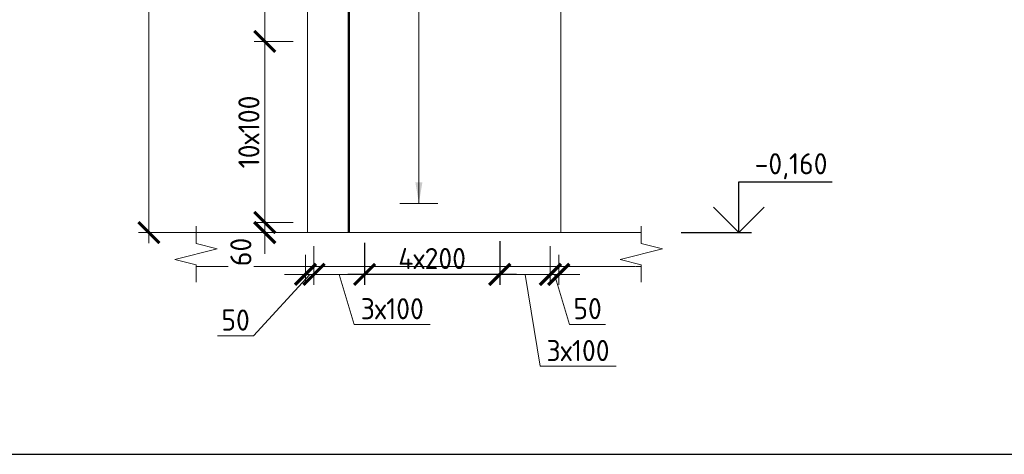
# Model space of a CAD drawing. Header units: millimetres. Extents: x 369815 to 1481759, y -423071 to -27917.
# Tile 260 of 380: x 636666 to 648328, y -139703 to -134557. Entities that reach past the tile are written whole.
import ezdxf
from ezdxf.enums import TextEntityAlignment as Align

# ---------------------------------------------------------------- set-up
doc = ezdxf.new("R2010")
doc.units = ezdxf.units.MM
doc.linetypes.add('01 Штриховая _4 мм_', pattern=[6, 3.5, -2.5])
for name, color, linetype, lineweight in [('AF_Perekritie', 90, 'Continuous', 18), ('AF_Stena', 90, 'Continuous', 18), ('KR_Fundament', 253, 'Continuous', 18), ('АрмСтер', 2, 'Continuous', 50), ('Выноски', 20, 'Continuous', 20), ('размер', 1, 'Continuous', 25), ('РАЗМЕРЫ', 1, 'Continuous', 9), ('Текст', 7, 'Continuous', 25)]:
    doc.layers.add(name, color=color, linetype=linetype, lineweight=lineweight)
doc.layers.add('АрмСтер_атрибуты', color=2, linetype='Continuous', lineweight=0, plot=False)
doc.layers.add('ТОЛСТЫЕ_ОСНОВНЫЕ', color=6, linetype='Continuous')
doc.styles.add('GOST-2.304_Type-B', font='GOST_Common.ttf')
doc.styles.get("Standard").update_dxf_attribs({"font": 'arial.ttf'})
doc.styles.add('Аннотативный', font='arial.ttf')
doc.styles.add('ГОСТ', font='GOST_Common.ttf')
doc.dimstyles.new('мой 25', dxfattribs={"dimscale": 100, "dimtxt": 2.5, "dimasz": 2.5, "dimexe": 1.25, "dimexo": 0.625, "dimtad": 1, "dimdec": 0, "dimlfac": 0.5, "dimtxsty": 'GOST-2.304_Type-B', "dimblk": 'ARCHTICK', "dimcen": 2.5, "dimdle": 1.25, "dimaunit": 1, "dimadec": 1, "dimazin": 2, "dimtfac": 1, "dimtdec": 0, "dimtmove": 1, "dimatfit": 3, "dimfxl": 6, "dimfxlon": 1, "dimtfill": 1, "dimlwd": -1, "dimlwe": -1, "dimarcsym": 0})
doc.dimstyles.new('СПДС', dxfattribs={"dimscale": 100, "dimtxt": 2.5, "dimasz": 2.5, "dimexe": 1.25, "dimexo": 0, "dimtad": 1, "dimdec": 0, "dimtxsty": 'GOST-2.304_Type-B', "dimblk": 'ARCHTICK', "dimcen": 2.5, "dimdle": 2, "dimadec": 0, "dimazin": 2, "dimtfac": 0.75, "dimtdec": 0, "dimtmove": 1, "dimatfit": 3, "dimfxl": 1, "dimtolj": 1, "dimarcsym": 1})

# ---------------------------------------------------------------- blocks, each defined once
blk = doc.blocks.new('штамп кж1.1')
at = {"layer": 'Текст', "color": 7, "attachment_point": 1, "style": 'ГОСТ'}
for s, width, heights, insert, char_height in [('\\pi594.35517;{\\fTimes New Roman|b0|i0|c204|p18;\\C256;Строительство жилого комплекса со  встроенными помещениями \\P\\pi1441.86779;общественного-делового, коммерческого назначения и \\P\\pi41.3631;поликлиническим учреждением по адресу: г. Чита, ул. 1-я Коллективная}', 11543.07, [0], (411117, -81801), 250), ('\\pi389.01406;{\\fTimes New Roman|b0|i0|c204|p18;\\C256;«Жилой дом со встроенными помещениями \\P\\pi641.91601;общественно-делового и коммерческого \\P\\pi302.06381;назначения на первом этаже здания», поз. 3.1\\P}', 7000, [1500], (410844, -83331), 225)]:
    blk.add_mtext_dynamic_manual_height_columns(s, width=width, gutter_width=12.5, heights=heights, dxfattribs=dict(at, insert=insert, char_height=char_height))
blk = doc.blocks.new('*U78')
at = {"layer": 'ТОЛСТЫЕ_ОСНОВНЫЕ', "color": 6}
blk.add_lwpolyline([(20, 5), (415, 5), (415, 292), (20, 292)], close=True, dxfattribs=at)
blk = doc.blocks.new('*U396')
at = {"layer": 'РАЗМЕРЫ', "ltscale": 15}
blk.add_line((0, -2600), (0, 1200), dxfattribs=at)
at = {"layer": 'РАЗМЕРЫ'}
blk.add_line((112.5, -2600), (-112.5, -2600), dxfattribs=at)
blk.add_solid([(0, -2600), (20.9, -2474.8), (-20.9, -2474.8)], dxfattribs=at)
at = {"layer": 'АрмСтер_атрибуты', "flags": 9}
for tag, p in [('МАССА', (-1033.5, -10.5)), ('ОБОЗНАЧЕНИЕ', (-1033.5, -124.4))]:
    blk.add_attdef(tag, p, '', height=75, dxfattribs=at)
at = {"layer": 'АрмСтер_атрибуты', "style": 'Аннотативный', "flags": 8}
blk.add_attdef('ПОЗ', (110, 29.6), '', height=75, dxfattribs=at)
blk.add_attdef('НАИМЕНОВАНИЕ', text='', height=75, dxfattribs=at).set_placement((0, -29.3), align=Align.TOP_CENTER)
at = {"layer": 'АрмСтер_атрибуты', "color": 215, "style": 'Аннотативный'}
for tag, p, flags in [('ШАГ', (190.9, -194.2), 10), ('КОЛ', (138, -285.1), 8), ('ШИРИНА', (172.9, -367.8), 8)]:
    blk.add_attdef(tag, p, '', height=50, dxfattribs=dict(at, flags=flags))
blk = doc.blocks.new('*U395')
at = {"color": 0, "linetype": 'ByBlock', "lineweight": -2, "ltscale": 100}
blk.add_line((-3040, 0), (2550, 0), dxfattribs=at)
at = {"layer": 'АрмСтер_атрибуты', "flags": 9}
for tag, p in [('МАССА', (-2096, -10.5)), ('ОБОЗНАЧЕНИЕ', (-2096, -124.4))]:
    blk.add_attdef(tag, p, '', height=75, dxfattribs=at)
at = {"layer": 'АрмСтер_атрибуты', "style": 'Аннотативный', "flags": 8}
blk.add_attdef('ПОЗ', (110, 29.6), '', height=75, dxfattribs=at)
blk.add_attdef('НАИМЕНОВАНИЕ', text='', height=75, dxfattribs=at).set_placement((0, -29.3), align=Align.TOP_CENTER)
at = {"layer": 'АрмСтер_атрибуты', "color": 215, "style": 'Аннотативный'}
for tag, p, flags in [('ШАГ', (190.9, -194.2), 10), ('КОЛ', (138, -285.1), 8), ('ШИРИНА', (172.9, -367.8), 8)]:
    blk.add_attdef(tag, p, '', height=50, dxfattribs=dict(at, flags=flags))
blk = doc.blocks.new('_ArchTick')
at = {"color": 0, "linetype": 'ByBlock', "const_width": 0.15}
blk.add_lwpolyline([(-0.5, -0.5), (0.5, 0.5)], dxfattribs=at)
blk = doc.blocks.new('*D386')
at = {"layer": 'DEFPOINTS', "color": 0, "transparency": 16777216}
for p in [(639116, -128958), (638197, -137078), (639674, -137078)]:
    blk.add_point(p, dxfattribs=at)
at = {"layer": 'РАЗМЕРЫ', "color": 0, "linetype": 'Continuous', "transparency": 16777216}
for p, q in [((638197, -128833), (638197, -137203)), ((638797, -128958), (638072, -128958)), ((638797, -137078), (638072, -137078))]:
    blk.add_line(p, q, dxfattribs=at)
at = {"layer": 'РАЗМЕРЫ', "color": 0, "transparency": 16777216, "xscale": 250, "yscale": 250, "zscale": 250}
for p, rotation in [((638197, -128958), 90), ((638197, -137078), 270)]:
    blk.add_blockref('_ArchTick', p, dxfattribs=dict(at, rotation=rotation))
at = {"layer": 'РАЗМЕРЫ', "color": 0, "transparency": 16777216, "insert": (638009, -133018), "char_height": 250, "attachment_point": 5, "rotation": 90, "style": 'GOST-2.304_Type-B', "bg_fill": 3, "box_fill_scale": 1.1, "bg_fill_color": 256, "bg_fill_true_color": 13158600, "bg_fill_transparency": 0}
blk.add_mtext('4060', dxfattribs=at)
blk = doc.blocks.new('*D390')
at = {"layer": 'DEFPOINTS', "color": 0, "transparency": 16777216}
for p in [(639849, -134814), (639569, -136958), (639968, -136958)]:
    blk.add_point(p, dxfattribs=at)
at = {"layer": 'РАЗМЕРЫ', "color": 0, "linetype": 'Continuous', "transparency": 16777216}
for p, q in [((639569, -134689), (639569, -137083)), ((639786, -134814), (639444, -134814)), ((639905, -136958), (639444, -136958))]:
    blk.add_line(p, q, dxfattribs=at)
at = {"layer": 'РАЗМЕРЫ', "color": 0, "transparency": 16777216, "xscale": 250, "yscale": 250, "zscale": 250}
for p, rotation in [((639569, -134814), 90), ((639569, -136958), 270)]:
    blk.add_blockref('_ArchTick', p, dxfattribs=dict(at, rotation=rotation))
at = {"layer": 'РАЗМЕРЫ', "color": 0, "transparency": 16777216, "insert": (639381, -135886), "char_height": 250, "attachment_point": 5, "rotation": 90, "style": 'GOST-2.304_Type-B', "bg_fill": 3, "box_fill_scale": 1.1, "bg_fill_color": 256, "bg_fill_true_color": 13158600, "bg_fill_transparency": 0}
blk.add_mtext('10х100', dxfattribs=at)
blk = doc.blocks.new('*D391')
at = {"layer": 'DEFPOINTS', "color": 0, "transparency": 16777216}
for p in [(639569, -130158), (640049, -130158), (639968, -134814)]:
    blk.add_point(p, dxfattribs=at)
at = {"layer": 'РАЗМЕРЫ', "color": 0, "linetype": 'Continuous', "transparency": 16777216}
for p, q in [((639569, -134939), (639569, -130033)), ((639986, -130158), (639444, -130158)), ((639905, -134814), (639444, -134814))]:
    blk.add_line(p, q, dxfattribs=at)
at = {"layer": 'РАЗМЕРЫ', "color": 0, "transparency": 16777216, "xscale": 250, "yscale": 250, "zscale": 250}
for p, rotation in [((639569, -130158), 90), ((639569, -134814), 270)]:
    blk.add_blockref('_ArchTick', p, dxfattribs=dict(at, rotation=rotation))
at = {"layer": 'РАЗМЕРЫ', "color": 0, "transparency": 16777216, "insert": (639381, -132486), "char_height": 250, "attachment_point": 5, "rotation": 90, "style": 'GOST-2.304_Type-B', "bg_fill": 3, "box_fill_scale": 1.1, "bg_fill_color": 256, "bg_fill_true_color": 13158600, "bg_fill_transparency": 0}
blk.add_mtext('12х200', dxfattribs=at)
blk = doc.blocks.new('*D393')
at = {"layer": 'DEFPOINTS', "color": 0, "transparency": 16777216}
for p in [(639968, -136958), (639569, -137078), (639722, -137078)]:
    blk.add_point(p, dxfattribs=at)
at = {"layer": 'РАЗМЕРЫ', "color": 0, "linetype": 'Continuous', "transparency": 16777216}
for p, q in [((639569, -136958), (639569, -136708)), ((639905, -136958), (639444, -136958)), ((639569, -136958), (639569, -137078)), ((639660, -137078), (639444, -137078)), ((639569, -137078), (639569, -137328))]:
    blk.add_line(p, q, dxfattribs=at)
at = {"layer": 'РАЗМЕРЫ', "color": 0, "transparency": 16777216, "insert": (639286, -137307), "char_height": 250, "attachment_point": 5, "rotation": 90, "style": 'GOST-2.304_Type-B', "bg_fill": 3, "box_fill_scale": 1.1, "bg_fill_color": 256, "bg_fill_true_color": 13158600, "bg_fill_transparency": 0}
blk.add_mtext('60', dxfattribs=at)
at = {"layer": 'РАЗМЕРЫ', "color": 0, "transparency": 16777216, "xscale": 250, "yscale": 250, "zscale": 250}
for p, rotation in [((639569, -136958), 270), ((639569, -137078), 90)]:
    blk.add_blockref('_ArchTick', p, dxfattribs=dict(at, rotation=rotation))
blk = doc.blocks.new('*D1151')
at = {"layer": 'DEFPOINTS', "color": 0, "transparency": 16777216}
for p in [(642951, -137177), (643051, -137277), (643051, -137572)]:
    blk.add_point(p, dxfattribs=at)
at = {"layer": 'РАЗМЕРЫ', "color": 0, "linetype": 'Continuous', "transparency": 16777216}
for p, q in [((642951, -137240), (642951, -137697)), ((643051, -137340), (643051, -137697)), ((642951, -137572), (642701, -137572)), ((642951, -137572), (643051, -137572)), ((642951, -137572), (643051, -137572)), ((643001, -137572), (643179, -138166)), ((643051, -137572), (643301, -137572)), ((643179, -138166), (643604, -138166))]:
    blk.add_line(p, q, dxfattribs=at)
at = {"layer": 'РАЗМЕРЫ', "color": 0, "transparency": 16777216, "xscale": 250, "yscale": 250, "zscale": 250}
blk.add_blockref('_ArchTick', (642951, -137572), dxfattribs=at)
at = {"layer": 'РАЗМЕРЫ', "color": 0, "transparency": 16777216, "xscale": 250, "yscale": 250, "zscale": 250, "rotation": 180}
blk.add_blockref('_ArchTick', (643051, -137572), dxfattribs=at)
at = {"layer": 'РАЗМЕРЫ', "color": 0, "transparency": 16777216, "insert": (643392, -137978), "char_height": 250, "attachment_point": 5, "style": 'GOST-2.304_Type-B', "bg_fill": 3, "box_fill_scale": 1.1, "bg_fill_color": 256, "bg_fill_true_color": 13158600, "bg_fill_transparency": 0}
blk.add_mtext('50', dxfattribs=at)
blk = doc.blocks.new('*D1152')
at = {"layer": 'DEFPOINTS', "color": 0, "transparency": 16777216}
for p in [(640151, -137177), (640051, -137277), (640051, -137572)]:
    blk.add_point(p, dxfattribs=at)
at = {"layer": 'РАЗМЕРЫ', "color": 0, "linetype": 'Continuous', "transparency": 16777216}
for p, q in [((640151, -137240), (640151, -137697)), ((640051, -137340), (640051, -137697)), ((640101, -137572), (639435, -138300)), ((640051, -137572), (639801, -137572)), ((640151, -137572), (640051, -137572)), ((640151, -137572), (640051, -137572)), ((640151, -137572), (640401, -137572)), ((639435, -138300), (639010, -138300))]:
    blk.add_line(p, q, dxfattribs=at)
at = {"layer": 'РАЗМЕРЫ', "color": 0, "transparency": 16777216, "xscale": 250, "yscale": 250, "zscale": 250}
blk.add_blockref('_ArchTick', (640051, -137572), dxfattribs=at)
at = {"layer": 'РАЗМЕРЫ', "color": 0, "transparency": 16777216, "xscale": 250, "yscale": 250, "zscale": 250, "rotation": 180}
blk.add_blockref('_ArchTick', (640151, -137572), dxfattribs=at)
at = {"layer": 'РАЗМЕРЫ', "color": 0, "transparency": 16777216, "insert": (639223, -138113), "char_height": 250, "attachment_point": 5, "style": 'GOST-2.304_Type-B', "bg_fill": 3, "box_fill_scale": 1.1, "bg_fill_color": 256, "bg_fill_true_color": 13158600, "bg_fill_transparency": 0}
blk.add_mtext('50', dxfattribs=at)
blk = doc.blocks.new('*D1153')
at = {"layer": 'DEFPOINTS', "color": 0, "transparency": 16777216}
for p in [(642351, -137178, 720), (642951, -137278), (642351, -137573)]:
    blk.add_point(p, dxfattribs=at)
at = {"layer": 'РАЗМЕРЫ', "color": 0, "linetype": 'Continuous', "transparency": 16777216}
for p, q in [((642351, -137274), (642351, -137698)), ((642951, -137340), (642951, -137698)), ((643076, -137573), (642226, -137573)), ((642651, -137573), (642829, -138661)), ((642829, -138661), (643729, -138661))]:
    blk.add_line(p, q, dxfattribs=at)
at = {"layer": 'РАЗМЕРЫ', "color": 0, "transparency": 16777216, "xscale": 250, "yscale": 250, "zscale": 250, "rotation": 180}
blk.add_blockref('_ArchTick', (642351, -137573), dxfattribs=at)
at = {"layer": 'РАЗМЕРЫ', "color": 0, "transparency": 16777216, "xscale": 250, "yscale": 250, "zscale": 250}
blk.add_blockref('_ArchTick', (642951, -137573), dxfattribs=at)
at = {"layer": 'РАЗМЕРЫ', "color": 0, "transparency": 16777216, "insert": (643279, -138474), "char_height": 250, "attachment_point": 5, "style": 'GOST-2.304_Type-B', "bg_fill": 3, "box_fill_scale": 1.1, "bg_fill_color": 256, "bg_fill_true_color": 13158600, "bg_fill_transparency": 0}
blk.add_mtext('3х100', dxfattribs=at)
blk = doc.blocks.new('*D1155')
at = {"layer": 'DEFPOINTS', "color": 0, "transparency": 16777216}
for p in [(640751, -137198, 720), (642351, -137178, 720), (640751, -137573)]:
    blk.add_point(p, dxfattribs=at)
at = {"layer": 'размер', "color": 0, "lineweight": -2, "transparency": 16777216}
for p, q in [((640751, -137198), (640751, -137698)), ((642351, -137178), (642351, -137698)), ((642551, -137573), (640551, -137573))]:
    blk.add_line(p, q, dxfattribs=at)
at = {"layer": 'размер', "color": 0, "lineweight": -2, "transparency": 16777216, "xscale": 250, "yscale": 250, "zscale": 250, "rotation": 180}
blk.add_blockref('_ArchTick', (640751, -137573), dxfattribs=at)
at = {"layer": 'размер', "color": 0, "lineweight": -2, "transparency": 16777216, "xscale": 250, "yscale": 250, "zscale": 250}
blk.add_blockref('_ArchTick', (642351, -137573), dxfattribs=at)
at = {"layer": 'размер', "color": 0, "transparency": 16777216, "insert": (641551, -137385), "char_height": 250, "attachment_point": 5, "style": 'GOST-2.304_Type-B'}
blk.add_mtext('\\A1;4х200', dxfattribs=at)
blk = doc.blocks.new('*D1154')
at = {"layer": 'DEFPOINTS', "color": 0, "transparency": 16777216}
for p in [(640151, -137179, 720), (640751, -137278), (640151, -137573)]:
    blk.add_point(p, dxfattribs=at)
at = {"layer": 'РАЗМЕРЫ', "color": 0, "linetype": 'Continuous', "transparency": 16777216}
for p, q in [((640151, -137274), (640151, -137698)), ((640751, -137341), (640751, -137698)), ((640876, -137573), (640026, -137573)), ((640451, -137573), (640629, -138167)), ((640629, -138167), (641529, -138167))]:
    blk.add_line(p, q, dxfattribs=at)
at = {"layer": 'РАЗМЕРЫ', "color": 0, "transparency": 16777216, "xscale": 250, "yscale": 250, "zscale": 250, "rotation": 180}
blk.add_blockref('_ArchTick', (640151, -137573), dxfattribs=at)
at = {"layer": 'РАЗМЕРЫ', "color": 0, "transparency": 16777216, "xscale": 250, "yscale": 250, "zscale": 250}
blk.add_blockref('_ArchTick', (640751, -137573), dxfattribs=at)
at = {"layer": 'РАЗМЕРЫ', "color": 0, "transparency": 16777216, "insert": (641079, -137979), "char_height": 250, "attachment_point": 5, "style": 'GOST-2.304_Type-B', "bg_fill": 3, "box_fill_scale": 1.1, "bg_fill_color": 256, "bg_fill_true_color": 13158600, "bg_fill_transparency": 0}
blk.add_mtext('3х100', dxfattribs=at)

msp = doc.modelspace()

# ---------------------------------------------------------------- linework, layer by layer
at = {"elevation": 3100}
for points in [[(645185, -136477.7), (646290.3, -136477.7)], [(645185, -137077.7), (645185, -136477.7)], [(645485, -136777.7), (645185, -137077.7), (644885, -136777.7)], [(644500.5, -137077.7), (645335, -137077.7)]]:
    msp.add_lwpolyline(points, dxfattribs=at)
at = {"layer": 'AF_Perekritie', "linetype": '01 Штриховая _4 мм_', "lineweight": 9}
for p, q in [((643946.1, -137077.7, 3100), (644027.5, -137077.7, 3100)), ((644027.5, -137477.7, 3100), (643946.1, -137477.7, 3100))]:
    msp.add_line(p, q, dxfattribs=at)
at = {"layer": 'AF_Stena', "lineweight": 20, "elevation": 3100}
for points in [[(644027.5, -137152.7), (644027.5, -137002.7)], [(644027.5, -137152.7), (644027.5, -137207.7)], [(644027.5, -137207.7), (644277.5, -137270.2)], [(644277.5, -137270.2), (643777.5, -137395.2)], [(638505.2, -137395.2), (638755.2, -137457.7)], [(638755.2, -137457.7), (638755.2, -137512.7)], [(643777.5, -137395.2), (644027.5, -137457.7)], [(644027.5, -137457.7), (644027.5, -137512.7)], [(638755.2, -137512.7), (638755.2, -137662.7)], [(644027.5, -137512.7), (644027.5, -137662.7)]]:
    msp.add_lwpolyline(points, dxfattribs=at)
at = {"layer": 'KR_Fundament', "lineweight": 9}
msp.add_line((638755.2, -137477.7, 3100), (643946, -137477.7, 3100), dxfattribs=at)

# ---------------------------------------------------------------- block references
at = {"xscale": 100, "yscale": 100, "zscale": 100}
msp.add_blockref('*U78', (633307.7, -140202.7, 3100), dxfattribs=at)
at = {"layer": 'размер'}
for p in [(116689.6, -53568.5, 3100), (161796.5, -53568.5, 3100)]:
    msp.add_blockref('штамп кж1.1', p, dxfattribs=at)

# ---------------------------------------------------------------- texts
at = {"style": 'GOST-2.304_Type-B'}
msp.add_text('-0,160', height=250, dxfattribs=at).set_placement((645371, -136387.7, 3100))
at = {"layer": 'Текст', "color": 7, "char_height": 250, "attachment_point": 1, "style": 'ГОСТ'}
for s, insert in [('\\pi3500;\\P\\pi1571.59091;План пилонов 1-го этажа{\\H1.83333x; }', (480882.1, -138202.7, 3100)), ('\\pi3500;{\\C256;\\P\\pi2464.39394;Пилон П1 (1ЭТ)}', (527547.9, -138202.7, 3100)), ('\\pi3500;{\\C256;\\P\\pi2439.39394;Пилон П2 (1ЭТ)}', (572654.8, -138202.7, 3100)), ('\\pi3500;{\\C256;\\P\\pi2482.19697;Пилон П3(1ЭТ)}', (617761.6, -138202.7, 3100))]:
    msp.add_mtext_dynamic_manual_height_columns(s, width=7000, gutter_width=12.5, heights=[1500], dxfattribs=dict(at, insert=insert))

# ---------------------------------------------------------------- next in the draw order: block references
at = {"layer": 'АрмСтер', "ltscale": 15, "xscale": 2, "yscale": 2, "zscale": 2}
msp.add_blockref('*U396', (641394.4, -131532, 3100), dxfattribs=at)

# ---------------------------------------------------------------- next in the draw order: linework, layer by layer
at = {"layer": 'AF_Stena', "lineweight": 20}
for p, q in [((640076, -128957.7, 3100), (640076, -137077.7, 3100)), ((643076, -137077.7, 3100), (643076, -128957.7, 3100))]:
    msp.add_line(p, q, dxfattribs=at)

# ---------------------------------------------------------------- next in the draw order: block references
at = {"layer": 'АрмСтер', "ltscale": 15, "xscale": 2, "yscale": 2, "zscale": 2, "rotation": 90}
msp.add_blockref('*U395', (640564.1, -130997.7, 3100), dxfattribs=at)

# ---------------------------------------------------------------- next in the draw order: linework, layer by layer
at = {"layer": 'AF_Stena', "lineweight": 20}
for p, q in [((644027.5, -137077.7, 3100), (638755.2, -137077.7, 3100)), ((640076, -137077.7, 3100), (643076, -137077.7, 3100))]:
    msp.add_line(p, q, dxfattribs=at)

# ---------------------------------------------------------------- next in the draw order: dimensions: what is measured, and where the dimension line sits
at = {"layer": 'РАЗМЕРЫ', "color": 146}
dim = msp.add_linear_dim(base=(638196.7, -137077.7, 3100), p1=(639115.7, -128957.7, 3100), p2=(639674.3, -137077.7, 3100), angle=90, dimstyle='мой 25', dxfattribs=at)
dim.commit()
dim.dimension.update_dxf_attribs({"geometry": '*D386', "text_midpoint": (638009.2, -133017.7, 3100)})

# ---------------------------------------------------------------- next in the draw order: linework, layer by layer
at = {"layer": 'AF_Stena', "lineweight": 20}
msp.add_line((643946, -137077.7, 3100), (638755.2, -137077.7, 3100), dxfattribs=at)
at = {"layer": 'AF_Stena', "lineweight": 20, "elevation": 3100}
for points in [[(638755.2, -137152.7), (638755.2, -137002.7)], [(638755.2, -137152.7), (638755.2, -137207.7)], [(638755.2, -137207.7), (639005.2, -137270.2)], [(639005.2, -137270.2), (638505.2, -137395.2)]]:
    msp.add_lwpolyline(points, dxfattribs=at)

# ---------------------------------------------------------------- next in the draw order: dimensions: what is measured, and where the dimension line sits
at = {"layer": 'РАЗМЕРЫ', "color": 146, "true_color": 0x006272}
dim = msp.add_linear_dim(base=(639568.5, -136957.7, 3100), p1=(639848.5, -134814.2, 3100), p2=(639967.6, -136957.7, 3100), angle=90, text='10х100', dimstyle='мой 25', dxfattribs=at)
dim.commit()
dim.dimension.update_dxf_attribs({"geometry": '*D390', "text_midpoint": (639381, -135885.9, 3100)})

# ---------------------------------------------------------------- next in the draw order: dimensions: what is measured, and where the dimension line sits
dim = msp.add_linear_dim(base=(639568.5, -130157.7, 3100), p1=(639967.6, -134814.2, 3100), p2=(640048.9, -130157.7, 3100), angle=90, text='12х200', dimstyle='мой 25', dxfattribs=at)
dim.commit()
dim.dimension.update_dxf_attribs({"geometry": '*D391', "text_midpoint": (639381, -132485.9, 3100)})
dim = msp.add_linear_dim(base=(639568.5, -137077.7, 3100), p1=(639967.6, -136957.7, 3100), p2=(639722.3, -137077.7, 3100), angle=90, dimstyle='мой 25', dxfattribs=at)
dim.commit()
dim.dimension.update_dxf_attribs({"geometry": '*D393', "text_midpoint": (639473, -137306.5, 3100), "dimtype": 160})

# ---------------------------------------------------------------- next in the draw order: block references
at = {"layer": 'размер'}
for p in [(70023.8, -53568.5, 3100), (206903.3, -53568.5, 3100)]:
    msp.add_blockref('штамп кж1.1', p, dxfattribs=at)

# ---------------------------------------------------------------- next in the draw order: texts
at = {"layer": 'Выноски'}
note = msp.add_mtext_static_columns([''] * 2, width=18679.731, gutter_width=20.2, height=0, dxfattribs=dict(at, insert=(393294.8, -99507.3), char_height=250, attachment_point=1, style='ГОСТ'))
for column, words in zip([note] + note.columns.linked_columns, ['\\pi1500;{\\H2x;Общие указания:}\\P1.^IРабочая документация разработана в соответствии с заданием на проектирование, требованиями {\\H3x; }действующих технических регламентов, стандартов, сводов правил и других документов, содержащих установленные {\\H1.16667x; }требования.{\\H1.77778x; }\\P2.^IРабочая документация выполнена в соответствии со следующими нормативными и техническими {\\H1.57407x; }документами:{\\H1.64198x; }\\P-^IСП 20.13330.2016 "Нагрузки и воздействия";{\\H1.61934x; }\\P-^IСП 63.13330.2018 "Бетонные и железобетонные конструкции. Основные положения";{\\H1.62689x; }\\P-^IСП 70.13330.2012 "Несущие и ограждающие конструкции".{\\H1.62437x; }\\P4.^IЗа относительную отметку 0,000 принята отметка чистого пола первого этажа, соответствующая {\\H1.62521x; }абсолютной отметке 648,00 в Балтийской системе высот.{\\H1.62493x; }\\P{\\fISOCPEUR|b0|i0|c204|p34;5.^IПеречень видов работ, для которых необходимо составлять акты освидетельствования скрытых \\H1.62502x; \\H0.61538x;работ:\\H1.62499x; \\H0.61539x;\\P-^Iсоответствие арматуры (длина, диаметры, распределение по площади элементов, количество и т.д.), \\H1.725x; \\H0.57971x;закладных деталей рабочим чертежам;\\H1.67917x; \\H0.59553x;\\P-^Iустройство и армирование монолитных стен;\\H1.60694x; \\H0.6223x;\\P-^Iосвидетельствование опалубки перед бетонированием;\\H1.63102x; \\H0.61311x;\\P-^Iотбор контрольных проб бетона;\\H1.62299x; \\H0.61615x;\\P-^Iсоответствие законченных железобетонных конструкций проекту с отображением качества работ;\\H1.62567x; \\H0.61513x;\\P-^Iустройство монолитных конструкций, выполняемых в зимнее время;\\H1.62478x; \\H0.61547x;\\P\\fISOCPEUR|b0|i0|c0|p34;6.^I\\fISOCPEUR|b0|i0|c204|p34;Запрещается выполнение последующих работ при отсутствии актов освидетельствования \\H1.62507x; \\H0.61536x;предшествующих скрытых работ во всех случаях.\\H1.62498x; \\H0.61539x;\\P\\fISOCPEUR|b0|i0|c0|p34;7.^I\\fISOCPEUR|b0|i0|c204|p34;Арматура класса А240 и А500С по ГОСТ 34028-2016, материал монолитных конструкций - бетон \\H1.62501x; \\H0.61538x;тяжелый класса В25 по ГОСТ 26633-2015.\\H1.625x; \\H0.61539x;\\P\\fISOCPEUR|b0|i0|c0|p34;8.^I\\fISOCPEUR|b0|i0|c204|p34;Работы по бетонированию монолитных конструкций вести в соответствии со СП 70.13330.2012 \\H1.625x; \\H0.61538x;"Несущие и ограждающие конструкции".\\H1.625x; \\H0.61538x;\\P\\fISOCPEUR|b0|i0|c0|p34;9.^I\\fISOCPEUR|b0|i0|c204|p34;Все строительно-монтажные работы необходимо выполнять в соответствии со СНиП 12-03-2001 \\H1.625x; \\H0.61538x;"Безопасность труда в строительстве. Часть 1. Общие требования.", Безопасность труда в строительстве. Часть \\H1.625x; \\H0.61538x;2. Строительное производство". Строительство здания должно производиться в соответствии с проектом \\H1.625x; \\H0.61538x;производства работ (ППР).\\H1.725x; \\H0.57971x;\\P\\fISOCPEUR|b0|i0|c0|p34;10.^I\\fISOCPEUR|b0|i0|c204|p34;При отсутствии ППР производство строительно-монтажных работ запрещается.\\H1.67917x; \\H0.59553x;\\P\\fISOCPEUR|b0|i0|c0|p34;11.^I\\fISOCPEUR|b0|i0|c204|p34;Бетон следует укладывать в бетонные конструкции горизонтальными слоями одинаковой толщины без \\H1.60694x; \\H0.6223x;разрывов, с последовательным направлением укладки в одну сторону во всех слоях.\\H1.63102x; \\H0.61311x;\\P\\fISOCPEUR|b0|i0|c0|p34;12.^I\\fISOCPEUR|b0|i0|c204|p34;В начальный период твердения бетон необходимо защищать от попадания атмосферных осадков или \\H1.62299x; \\H0.61615x;потерь влаги.\\H1.62567x; \\H0.61513x;\\P\\fISOCPEUR|b0|i0|c0|p34;13.^I\\fISOCPEUR|b0|i0|c204|p34;Уход за свежеуложенным бетоном начинать сразу после укладки бетонной смеси и осуществлять до \\H1.62478x; \\H0.61547x;достижения прочности бетона не менее 70% от проектной.\\H1.62507x; \\H0.61536x;\\P\\fISOCPEUR|b0|i0|c0|p34;14.^I\\fISOCPEUR|b0|i0|c204|p34;Проект рассчитан на производство работ в период положительных температур. В случае выполнения \\H1.62498x; \\H0.61539x;работ при отрицательных температурах необходимо выполнять требования СНиП часть 3 по производству работ \\H1.62501x; \\H0.61538x;и ППР.\\H1.625x; \\H0.61539x;\\P\\fISOCPEUR|b0|i0|c0|p34;15.^I\\fISOCPEUR|b0|i0|c204|p34;При минимальной температуре воздуха до минус 15°С допускается:\\H1.625x; \\H0.61538x;\\P-^Iвыдерживание бетона в конструкции методом термоса, при предварительном разогреве бетонной \\H1.625x; \\H0.61538x;смеси, \\H1.625x; \\H0.61538x;\\P-^Iфорсированный электроразогрев бетона в конструкции с повторным уплотнением.\\H1.625x; \\H0.61538x;\\PПри минимальной температуре воздуха до минус 25°С допускается:\\H1.625x; \\H0.61538x;\\P-^Iобогрев бетона в греющей опалубке с помощью низкотемпературных электронагревателей,\\H1.625x; \\H0.61538x;\\P-^Iэлектродный сквозной прогреб бетона,\\H1.625x; \\H0.61538x;\\P-^Iэлектрообогрев с помощью греющего провода.\\H1.625x; \\H0.61538x;\\P}16.^IЗаполнителем для бетона служит щебень твердых пород, наибольшая фракция щебня не должна превышать {\\H1.625x; }40мм.{\\H1.625x; }\\P17.^IВ процессе бетонирования обеспечить соблюдение защитных слоев и мест положения рабочей арматуры {\\H1.625x; }согласно проекту. Величина защитного слоя продольной рабочей арматуры у боковых граней стен монолитных {\\H1.625x; }участков должны быть не менее 20мм и не менее диаметра продольной рабочей арматуры конструкции, величина {\\H1.625x; }защитного слоя поперечной арматуры - не менее 10мм. {\\H1.625x; }\\P\\pi0;             18.Крестовые соединения стержней продольной и поперечной арматуры, соединение стержней продольной {\\H1.625x; }арматуры по длине выполнить вязкой отожженой проволокой диаметром 2,0-3,0мм.{\\H1.625x; }\\P\\pi1500;{\\H1.625x; }', '']):
    column.text = words

# ---------------------------------------------------------------- next in the draw order: dimensions: what is measured, and where the dimension line sits
at = {"layer": 'РАЗМЕРЫ', "color": 146, "true_color": 0x006272}
dim = msp.add_linear_dim(base=(640051.1, -137572.1, 3100), p1=(640151.1, -137177.4, 3100), p2=(640051.1, -137277.4, 3100), dimstyle='мой 25', dxfattribs=at)
dim.commit()
dim.dimension.update_dxf_attribs({"geometry": '*D1152', "text_midpoint": (639372.8, -138300.4, 3100), "dimtype": 160})
dim = msp.add_linear_dim(base=(643051.1, -137572.1, 3100), p1=(642951.2, -137177.4, 3100), p2=(643051.1, -137277.4, 3100), angle=180, dimstyle='мой 25', dxfattribs=at)
dim.commit()
dim.dimension.update_dxf_attribs({"geometry": '*D1151', "text_midpoint": (643241.8, -137978.4, 3100)})

# ---------------------------------------------------------------- next in the draw order: dimensions: what is measured, and where the dimension line sits
dim = msp.add_linear_dim(base=(642351.1, -137572.6, 3100), p1=(642951.2, -137277.7, 3100), p2=(642351.1, -137178.4, 3820), text='3х100', dimstyle='мой 25', dxfattribs=at)
dim.commit()
dim.dimension.update_dxf_attribs({"geometry": '*D1153', "text_midpoint": (642891.8, -138661.3, 3100), "dimtype": 160})

# ---------------------------------------------------------------- next in the draw order: texts
at = {"layer": 'Текст', "color": 7, "insert": (418815.4, -137998.9), "char_height": 250, "attachment_point": 1, "style": 'ГОСТ'}
msp.add_mtext_dynamic_manual_height_columns('\\pi3500;\\P\\pi2532.19697;Общие даные{\\H1.83333x; }', width=7000, gutter_width=12.5, heights=[1500], dxfattribs=at)

# ---------------------------------------------------------------- next in the draw order: dimensions: what is measured, and where the dimension line sits
at = {"layer": 'размер', "color": 146, "true_color": 0x006272}
dim = msp.add_linear_dim(base=(640751.1, -137572.6, 3100), p1=(642351.1, -137178.4, 3820), p2=(640751.1, -137198, 3820), text='4х200', dimstyle='СПДС', dxfattribs=at)
dim.commit()
dim.dimension.update_dxf_attribs({"geometry": '*D1155', "text_midpoint": (641551.1, -137385.1, 3100)})

# ---------------------------------------------------------------- next in the draw order: dimensions: what is measured, and where the dimension line sits
at = {"layer": 'РАЗМЕРЫ', "color": 146, "true_color": 0x006272}
dim = msp.add_linear_dim(base=(640150.6, -137573.1, 3100), p1=(640750.7, -137278.1, 3100), p2=(640150.6, -137178.9, 3820), text='3х100', dimstyle='мой 25', dxfattribs=at)
dim.commit()
dim.dimension.update_dxf_attribs({"geometry": '*D1154', "text_midpoint": (640691.3, -137979.3, 3100)})

# ---------------------------------------------------------------- next in the draw order: block references
at = {"layer": 'размер'}
msp.add_blockref('штамп кж1.1', (7957.1, -53364.6), dxfattribs=at)

doc.saveas('drawing.dxf')
